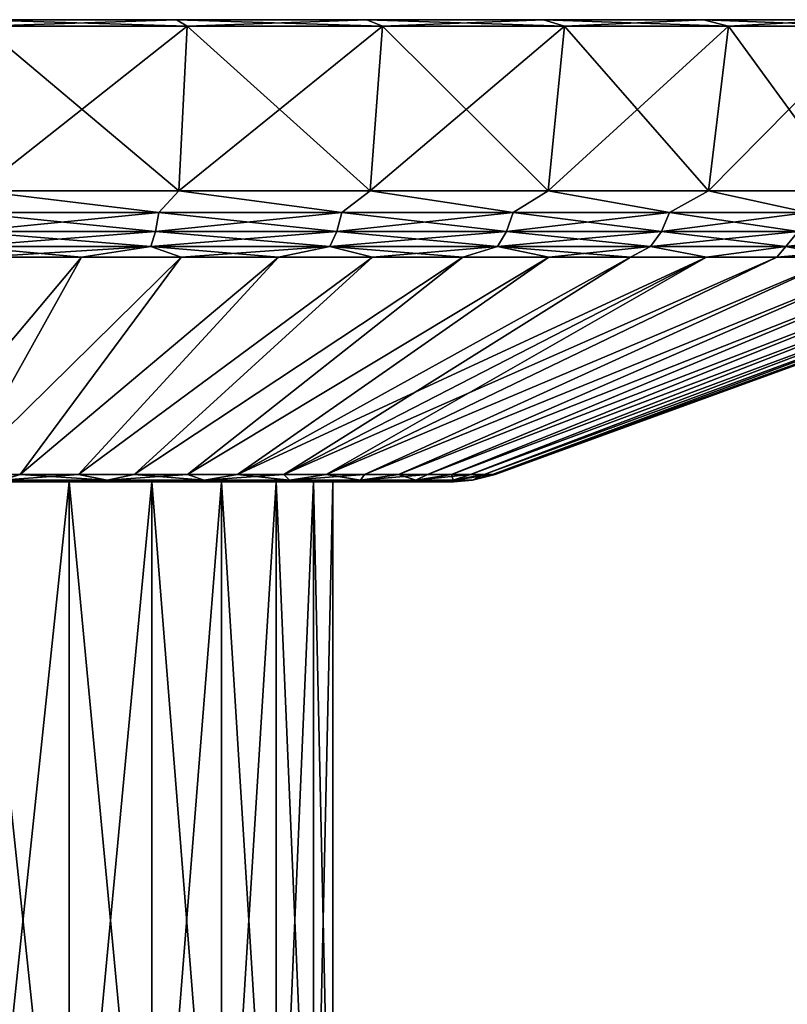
# Model space of a CAD drawing. Header units: metres. Extents: x -109 to 109, y -452 to 89.
# Tile 459 of 656: x -71 to -53, y 58 to 81. Entities that reach past the tile are written whole.
import ezdxf

# ---------------------------------------------------------------- set-up
doc = ezdxf.new("R2010")
doc.units = ezdxf.units.M
doc.layers.add('solid_K244270000C71_000', color=7, linetype='CONTINUOUS')

msp = doc.modelspace()

# ---------------------------------------------------------------- linework, layer by layer
at = {"layer": 'solid_K244270000C71_000'}
for points in [[(-71.782852, 80.599998, -31.295797), (-71.782852, 80.599998, 31.295797), (-67.17128, 80.599998, 30.24324)], [(-66.920502, 80.449997, 31.056129), (-67.17128, 80.599998, 30.24324), (-71.782852, 80.599998, 31.295797)], [(-71.656082, 80.449997, 32.136997), (-66.920502, 80.449997, 31.056129), (-71.782852, 80.599998, 31.295797)], [(-71.782852, 80.599998, -31.295797), (-67.17128, 80.599998, 30.24324), (-67.17128, 80.599998, -30.24324)], [(-71.656082, 80.449997, -32.136997), (-71.782852, 80.599998, -31.295797), (-67.17128, 80.599998, -30.24324)], [(-66.920502, 80.449997, -31.056129), (-71.656082, 80.449997, -32.136997), (-67.17128, 80.599998, -30.24324)], [(-67.17128, 80.599998, -30.24324), (-67.17128, 80.599998, 30.24324), (-62.767761, 80.599998, 28.514982)], [(-62.398685, 80.449997, 29.281443), (-62.767761, 80.599998, 28.514982), (-67.17128, 80.599998, 30.24324)], [(-66.920502, 80.449997, 31.056129), (-62.398685, 80.449997, 29.281443), (-67.17128, 80.599998, 30.24324)], [(-67.17128, 80.599998, -30.24324), (-62.767761, 80.599998, 28.514982), (-62.767761, 80.599998, -28.514982)], [(-66.920502, 80.449997, -31.056129), (-67.17128, 80.599998, -30.24324), (-62.767761, 80.599998, -28.514982)], [(-62.398685, 80.449997, -29.281443), (-66.920502, 80.449997, -31.056129), (-62.767761, 80.599998, -28.514982)], [(-62.767761, 80.599998, -28.514982), (-62.767761, 80.599998, 28.514982), (-58.671352, 80.599998, 26.14991)], [(-58.192135, 80.449997, 26.852787), (-58.671352, 80.599998, 26.14991), (-62.767761, 80.599998, 28.514982)], [(-62.398685, 80.449997, 29.281443), (-58.192135, 80.449997, 26.852787), (-62.767761, 80.599998, 28.514982)], [(-62.767761, 80.599998, -28.514982), (-58.671352, 80.599998, 26.14991), (-58.671352, 80.599998, -26.14991)], [(-62.398685, 80.449997, -29.281443), (-62.767761, 80.599998, -28.514982), (-58.671352, 80.599998, -26.14991)], [(-58.192135, 80.449997, -26.852787), (-62.398685, 80.449997, -29.281443), (-58.671352, 80.599998, -26.14991)], [(-58.671352, 80.599998, -26.14991), (-58.671352, 80.599998, 26.14991), (-54.97295, 80.599998, 23.200533)], [(-54.39431, 80.449997, 23.824116), (-54.97295, 80.599998, 23.200533), (-58.671352, 80.599998, 26.14991)], [(-58.192135, 80.449997, 26.852787), (-54.39431, 80.449997, 23.824116), (-58.671352, 80.599998, 26.14991)], [(-58.671352, 80.599998, -26.14991), (-54.97295, 80.599998, 23.200533), (-54.97295, 80.599998, -23.200533)], [(-58.192135, 80.449997, -26.852787), (-58.671352, 80.599998, -26.14991), (-54.97295, 80.599998, -23.200533)], [(-54.39431, 80.449997, -23.824116), (-58.192135, 80.449997, -26.852787), (-54.97295, 80.599998, -23.200533)], [(-54.97295, 80.599998, -23.200533), (-54.97295, 80.599998, 23.200533), (-51.755558, 80.599998, 19.732996)], [(-51.090481, 80.449997, 20.263422), (-51.755558, 80.599998, 19.732996), (-54.97295, 80.599998, 23.200533)], [(-54.39431, 80.449997, 23.824116), (-51.090481, 80.449997, 20.263422), (-54.97295, 80.599998, 23.200533)], [(-54.97295, 80.599998, -23.200533), (-51.755558, 80.599998, 19.732996), (-51.755558, 80.599998, -19.732996)], [(-54.39431, 80.449997, -23.824116), (-54.97295, 80.599998, -23.200533), (-51.755558, 80.599998, -19.732996)], [(-51.090481, 80.449997, -20.263422), (-54.39431, 80.449997, -23.824116), (-51.755558, 80.599998, -19.732996)], [(-71.756332, 76.637161, -31.472204), (-71.656082, 80.449997, -32.136997), (-66.920502, 80.449997, -31.056129)], [(-67.118629, 76.637161, -30.413679), (-71.756332, 76.637161, -31.472204), (-66.920502, 80.449997, -31.056129)], [(-71.756332, 76.637161, 31.472204), (-67.118629, 76.637161, 30.413679), (-71.656082, 80.449997, 32.136997)], [(-67.118629, 76.637161, 30.413679), (-66.920502, 80.449997, 31.056129), (-71.656082, 80.449997, 32.136997)], [(-67.118629, 76.637161, -30.413679), (-66.920502, 80.449997, -31.056129), (-62.398685, 80.449997, -29.281443)], [(-62.690483, 76.637161, -28.675762), (-67.118629, 76.637161, -30.413679), (-62.398685, 80.449997, -29.281443)], [(-67.118629, 76.637161, 30.413679), (-62.690483, 76.637161, 28.675762), (-66.920502, 80.449997, 31.056129)], [(-62.690483, 76.637161, 28.675762), (-62.398685, 80.449997, 29.281443), (-66.920502, 80.449997, 31.056129)], [(-62.690483, 76.637161, -28.675762), (-62.398685, 80.449997, -29.281443), (-58.192135, 80.449997, -26.852787)], [(-58.570824, 76.637161, -26.297276), (-62.690483, 76.637161, -28.675762), (-58.192135, 80.449997, -26.852787)], [(-62.690483, 76.637161, 28.675762), (-58.570824, 76.637161, 26.297276), (-62.398685, 80.449997, 29.281443)], [(-58.570824, 76.637161, 26.297276), (-58.192135, 80.449997, 26.852787), (-62.398685, 80.449997, 29.281443)], [(-58.570824, 76.637161, -26.297276), (-58.192135, 80.449997, -26.852787), (-54.39431, 80.449997, -23.824116)], [(-54.851673, 76.637161, -23.331352), (-58.570824, 76.637161, -26.297276), (-54.39431, 80.449997, -23.824116)], [(-58.570824, 76.637161, 26.297276), (-54.851673, 76.637161, 23.33135), (-58.192135, 80.449997, 26.852787)], [(-54.851673, 76.637161, 23.33135), (-54.39431, 80.449997, 23.824116), (-58.192135, 80.449997, 26.852787)], [(-54.851673, 76.637161, -23.331352), (-54.39431, 80.449997, -23.824116), (-51.090481, 80.449997, -20.263422)], [(-51.616112, 76.637161, -19.844246), (-54.851673, 76.637161, -23.331352), (-51.090481, 80.449997, -20.263422)], [(-54.851673, 76.637161, 23.33135), (-51.616108, 76.637161, 19.844244), (-54.39431, 80.449997, 23.824116)], [(-51.616108, 76.637161, 19.844244), (-51.090481, 80.449997, 20.263422), (-54.39431, 80.449997, 23.824116)], [(-71.992729, 76.140167, -31.348768), (-71.756332, 76.637161, -31.472204), (-67.577209, 76.140167, -30.388231)], [(-67.577209, 76.140167, 30.388231), (-71.756332, 76.637161, 31.472204), (-71.992729, 76.140167, 31.348768)], [(-67.577209, 76.140167, -30.388231), (-71.756332, 76.637161, -31.472204), (-67.118629, 76.637161, -30.413679)], [(-67.577209, 76.140167, 30.388231), (-67.118629, 76.637161, 30.413679), (-71.756332, 76.637161, 31.472204)], [(-67.577209, 76.140167, -30.388231), (-67.118629, 76.637161, -30.413679), (-63.343334, 76.140167, -28.809078)], [(-63.343334, 76.140167, 28.809078), (-67.118629, 76.637161, 30.413679), (-67.577209, 76.140167, 30.388231)], [(-63.343334, 76.140167, -28.809078), (-67.118629, 76.637161, -30.413679), (-62.690483, 76.637161, -28.675762)], [(-63.343334, 76.140167, 28.809078), (-62.690483, 76.637161, 28.675762), (-67.118629, 76.637161, 30.413679)], [(-63.343334, 76.140167, -28.809078), (-62.690483, 76.637161, -28.675762), (-59.377293, 76.140167, -26.643456)], [(-59.377293, 76.140167, 26.643456), (-62.690483, 76.637161, 28.675762), (-63.343334, 76.140167, 28.809078)], [(-59.377293, 76.140167, -26.643456), (-62.690483, 76.637161, -28.675762), (-58.570824, 76.637161, -26.297276)], [(-59.377293, 76.140167, 26.643456), (-58.570824, 76.637161, 26.297276), (-62.690483, 76.637161, 28.675762)], [(-59.377293, 76.140167, -26.643456), (-58.570824, 76.637161, -26.297276), (-55.759815, 76.140167, -23.935448)], [(-55.759815, 76.140167, 23.935448), (-58.570824, 76.637161, 26.297276), (-59.377293, 76.140167, 26.643456)], [(-55.759815, 76.140167, -23.935448), (-58.570824, 76.637161, -26.297276), (-54.851673, 76.637161, -23.331352)], [(-55.759815, 76.140167, 23.935448), (-54.851673, 76.637161, 23.33135), (-58.570824, 76.637161, 26.297276)], [(-55.759815, 76.140167, -23.935448), (-54.851673, 76.637161, -23.331352), (-52.564552, 76.140167, -20.740183)], [(-52.564552, 76.140167, 20.740183), (-54.851673, 76.637161, 23.33135), (-55.759815, 76.140167, 23.935448)], [(-52.564552, 76.140167, -20.740183), (-54.851673, 76.637161, -23.331352), (-51.616112, 76.637161, -19.844246)], [(-52.564552, 76.140167, 20.740183), (-51.616108, 76.637161, 19.844244), (-54.851673, 76.637161, 23.33135)], [(-71.992729, 76.140167, 31.348768), (-72.032669, 75.69928, 31.070993), (-67.656273, 75.69928, 30.118967)], [(-67.577209, 76.140167, -30.388231), (-67.656273, 75.69928, -30.118967), (-72.032669, 75.69928, -31.070993)], [(-71.992729, 76.140167, -31.348768), (-67.577209, 76.140167, -30.388231), (-72.032669, 75.69928, -31.070993)], [(-67.577209, 76.140167, 30.388231), (-71.992729, 76.140167, 31.348768), (-67.656273, 75.69928, 30.118967)], [(-67.577209, 76.140167, 30.388231), (-67.656273, 75.69928, 30.118967), (-63.459915, 75.69928, 28.553806)], [(-63.343334, 76.140167, -28.809078), (-63.459915, 75.69928, -28.553806), (-67.656273, 75.69928, -30.118967)], [(-67.577209, 76.140167, -30.388231), (-63.343334, 76.140167, -28.809078), (-67.656273, 75.69928, -30.118967)], [(-63.343334, 76.140167, 28.809078), (-67.577209, 76.140167, 30.388231), (-63.459915, 75.69928, 28.553806)], [(-63.343334, 76.140167, 28.809078), (-63.459915, 75.69928, 28.553806), (-59.529015, 75.69928, 26.407372)], [(-59.377293, 76.140167, -26.643456), (-59.529015, 75.69928, -26.407372), (-63.459915, 75.69928, -28.553806)], [(-63.343334, 76.140167, -28.809078), (-59.377293, 76.140167, -26.643456), (-63.459915, 75.69928, -28.553806)], [(-59.377293, 76.140167, 26.643456), (-63.343334, 76.140167, 28.809078), (-59.529015, 75.69928, 26.407372)], [(-59.377293, 76.140167, 26.643456), (-59.529015, 75.69928, 26.407372), (-55.943592, 75.69928, 23.72336)], [(-55.759815, 76.140167, -23.935448), (-55.943592, 75.69928, -23.72336), (-59.529015, 75.69928, -26.407372)], [(-59.377293, 76.140167, -26.643456), (-55.759815, 76.140167, -23.935448), (-59.529015, 75.69928, -26.407372)], [(-55.759815, 76.140167, 23.935448), (-59.377293, 76.140167, 26.643456), (-55.943592, 75.69928, 23.72336)], [(-55.759815, 76.140167, 23.935448), (-55.943592, 75.69928, 23.72336), (-52.776642, 75.69928, 20.556408)], [(-52.564552, 76.140167, -20.740183), (-52.776642, 75.69928, -20.556408), (-55.943592, 75.69928, -23.72336)], [(-55.759815, 76.140167, -23.935448), (-52.564552, 76.140167, -20.740183), (-55.943592, 75.69928, -23.72336)], [(-52.564552, 76.140167, 20.740183), (-55.759815, 76.140167, 23.935448), (-52.776642, 75.69928, 20.556408)], [(-72.032669, 75.69928, 31.070993), (-72.087494, 75.346153, 30.689642), (-67.764816, 75.346153, 29.7493)], [(-67.656273, 75.69928, -30.118967), (-67.764816, 75.346153, -29.7493), (-72.087494, 75.346153, -30.689642)], [(-72.032669, 75.69928, -31.070993), (-67.656273, 75.69928, -30.118967), (-72.087494, 75.346153, -30.689642)], [(-67.656273, 75.69928, 30.118967), (-72.032669, 75.69928, 31.070993), (-67.764816, 75.346153, 29.7493)], [(-67.656273, 75.69928, 30.118967), (-67.764816, 75.346153, 29.7493), (-63.619961, 75.346153, 28.20335)], [(-63.459915, 75.69928, -28.553806), (-63.619961, 75.346153, -28.20335), (-67.764816, 75.346153, -29.7493)], [(-67.656273, 75.69928, -30.118967), (-63.459915, 75.69928, -28.553806), (-67.764816, 75.346153, -29.7493)], [(-63.459915, 75.69928, 28.553806), (-67.656273, 75.69928, 30.118967), (-63.619961, 75.346153, 28.20335)], [(-63.459915, 75.69928, 28.553806), (-63.619961, 75.346153, 28.20335), (-59.737309, 75.346153, 26.08326)], [(-59.529015, 75.69928, -26.407372), (-59.737309, 75.346153, -26.08326), (-63.619961, 75.346153, -28.20335)], [(-63.459915, 75.69928, -28.553806), (-59.529015, 75.69928, -26.407372), (-63.619961, 75.346153, -28.20335)], [(-59.529015, 75.69928, 26.407372), (-63.459915, 75.69928, 28.553806), (-59.737309, 75.346153, 26.08326)], [(-59.529015, 75.69928, 26.407372), (-59.737309, 75.346153, 26.08326), (-56.195892, 75.346153, 23.43219)], [(-55.943592, 75.69928, -23.72336), (-56.195892, 75.346153, -23.43219), (-59.737309, 75.346153, -26.08326)], [(-59.529015, 75.69928, -26.407372), (-55.943592, 75.69928, -23.72336), (-59.737309, 75.346153, -26.08326)], [(-55.943592, 75.69928, 23.72336), (-59.529015, 75.69928, 26.407372), (-56.195892, 75.346153, 23.43219)], [(-55.943592, 75.69928, 23.72336), (-56.195892, 75.346153, 23.43219), (-53.06781, 75.346153, 20.304108)], [(-52.776642, 75.69928, -20.556408), (-53.06781, 75.346153, -20.304108), (-56.195892, 75.346153, -23.43219)], [(-55.943592, 75.69928, -23.72336), (-52.776642, 75.69928, -20.556408), (-56.195892, 75.346153, -23.43219)], [(-52.776642, 75.69928, 20.556408), (-55.943592, 75.69928, 23.72336), (-53.06781, 75.346153, 20.304108)], [(-52.776642, 75.69928, 20.556408), (-53.06781, 75.346153, 20.304108), (-50.41674, 75.346153, 16.762693)], [(-50.092628, 75.69928, -16.970987), (-50.41674, 75.346153, -16.762693), (-53.06781, 75.346153, -20.304108)], [(-52.776642, 75.69928, -20.556408), (-50.092628, 75.69928, -16.970987), (-53.06781, 75.346153, -20.304108)], [(-72.087494, 75.346153, 30.689642), (-71.722237, 75.105072, 30.166105), (-69.370148, 75.105072, 29.698252)], [(-67.764816, 75.346153, 29.7493), (-72.087494, 75.346153, 30.689642), (-69.370148, 75.105072, 29.698252)], [(-72.087494, 75.346153, -30.689642), (-67.764816, 75.346153, -29.7493), (-71.72226, 75.105072, -30.166109)], [(-67.764816, 75.346153, -29.7493), (-69.370171, 75.105072, -29.698257), (-71.72226, 75.105072, -30.166109)], [(-67.764816, 75.346153, -29.7493), (-67.062027, 75.105072, -29.0473), (-69.370171, 75.105072, -29.698257)], [(-67.764816, 75.346153, 29.7493), (-69.370148, 75.105072, 29.698252), (-67.062012, 75.105072, 29.047295)], [(-67.764816, 75.346153, 29.7493), (-67.062012, 75.105072, 29.047295), (-64.812073, 75.105072, 28.217253)], [(-63.619961, 75.346153, 28.20335), (-67.764816, 75.346153, 29.7493), (-64.812073, 75.105072, 28.217253)], [(-67.764816, 75.346153, -29.7493), (-63.619961, 75.346153, -28.20335), (-67.062027, 75.105072, -29.0473)], [(-63.619961, 75.346153, -28.20335), (-64.812088, 75.105072, -28.217258), (-67.062027, 75.105072, -29.0473)], [(-63.619961, 75.346153, -28.20335), (-62.634216, 75.105072, -27.213251), (-64.812088, 75.105072, -28.217258)], [(-63.619961, 75.346153, 28.20335), (-64.812073, 75.105072, 28.217253), (-62.634201, 75.105072, 27.213243)], [(-63.619961, 75.346153, 28.20335), (-62.634201, 75.105072, 27.213243), (-60.541821, 75.105072, 26.041456)], [(-59.737309, 75.346153, 26.08326), (-63.619961, 75.346153, 28.20335), (-60.541821, 75.105072, 26.041456)], [(-63.619961, 75.346153, -28.20335), (-59.737309, 75.346153, -26.08326), (-62.634216, 75.105072, -27.213251)], [(-59.737309, 75.346153, -26.08326), (-60.541836, 75.105072, -26.041466), (-62.634216, 75.105072, -27.213251)], [(-59.737309, 75.346153, -26.08326), (-58.547836, 75.105072, -24.709124), (-60.541836, 75.105072, -26.041466)], [(-59.737309, 75.346153, 26.08326), (-60.541821, 75.105072, 26.041456), (-58.547821, 75.105072, 24.709114)], [(-59.737309, 75.346153, 26.08326), (-58.547821, 75.105072, 24.709114), (-56.664505, 75.105072, 23.224428)], [(-56.195892, 75.346153, 23.43219), (-59.737309, 75.346153, 26.08326), (-56.664505, 75.105072, 23.224428)], [(-59.737309, 75.346153, -26.08326), (-56.195892, 75.346153, -23.43219), (-58.547836, 75.105072, -24.709124)], [(-56.195892, 75.346153, -23.43219), (-56.664516, 75.105072, -23.22444), (-58.547836, 75.105072, -24.709124)], [(-56.195892, 75.346153, -23.43219), (-54.903488, 75.105072, -21.596567), (-56.664516, 75.105072, -23.22444)], [(-56.195892, 75.346153, 23.43219), (-56.664505, 75.105072, 23.224428), (-54.903477, 75.105072, 21.596556)], [(-53.06781, 75.346153, 20.304108), (-56.195892, 75.346153, 23.43219), (-54.903477, 75.105072, 21.596556)], [(-56.195892, 75.346153, -23.43219), (-53.06781, 75.346153, -20.304108), (-54.903488, 75.105072, -21.596567)], [(-53.06781, 75.346153, -20.304108), (-53.275616, 75.105072, -19.835548), (-54.903488, 75.105072, -21.596567)], [(-53.06781, 75.346153, 20.304108), (-54.903477, 75.105072, 21.596556), (-53.275604, 75.105072, 19.835535)], [(-50.41674, 75.346153, -16.762693), (-51.790932, 75.105072, -17.952238), (-53.275616, 75.105072, -19.835548)], [(-53.06781, 75.346153, -20.304108), (-50.41674, 75.346153, -16.762693), (-53.275616, 75.105072, -19.835548)], [(-53.06781, 75.346153, 20.304108), (-53.275604, 75.105072, 19.835535), (-51.79092, 75.105072, 17.952225)], [(-50.41674, 75.346153, 16.762693), (-53.06781, 75.346153, 20.304108), (-51.79092, 75.105072, 17.952225)], [(-69.370171, 75.105072, -29.698257), (-72.176376, 70.068863, -16.136036), (-73.599197, 70.068863, -16.451466)], [(-71.72226, 75.105072, -30.166109), (-69.370171, 75.105072, -29.698257), (-73.599197, 70.068863, -16.451466)], [(-69.370148, 75.105072, 29.698252), (-73.599182, 70.068863, 16.451462), (-72.176369, 70.068863, 16.136032)], [(-69.370148, 75.105072, 29.698252), (-71.722237, 75.105072, 30.166105), (-73.599182, 70.068863, 16.451462)], [(-67.062027, 75.105072, -29.0473), (-70.786461, 70.068863, -15.697797), (-72.176376, 70.068863, -16.136036)], [(-69.370171, 75.105072, -29.698257), (-67.062027, 75.105072, -29.0473), (-72.176376, 70.068863, -16.136036)], [(-67.062012, 75.105072, 29.047295), (-72.176369, 70.068863, 16.136032), (-70.786453, 70.068863, 15.697794)], [(-67.062012, 75.105072, 29.047295), (-69.370148, 75.105072, 29.698252), (-72.176369, 70.068863, 16.136032)], [(-64.812088, 75.105072, -28.217258), (-69.440041, 70.068863, -15.140088), (-70.786461, 70.068863, -15.697797)], [(-67.062027, 75.105072, -29.0473), (-64.812088, 75.105072, -28.217258), (-70.786461, 70.068863, -15.697797)], [(-64.812073, 75.105072, 28.217253), (-70.786453, 70.068863, 15.697794), (-69.440033, 70.068863, 15.140085)], [(-64.812073, 75.105072, 28.217253), (-67.062012, 75.105072, 29.047295), (-70.786453, 70.068863, 15.697794)], [(-62.634216, 75.105072, -27.213251), (-68.147354, 70.068863, -14.467156), (-69.440041, 70.068863, -15.140088)], [(-64.812088, 75.105072, -28.217258), (-62.634216, 75.105072, -27.213251), (-69.440041, 70.068863, -15.140088)], [(-62.634201, 75.105072, 27.213243), (-69.440033, 70.068863, 15.140085), (-68.147346, 70.068863, 14.467153)], [(-62.634201, 75.105072, 27.213243), (-64.812073, 75.105072, 28.217253), (-69.440033, 70.068863, 15.140085)], [(-60.541836, 75.105072, -26.041466), (-66.918243, 70.068863, -13.684125), (-68.147354, 70.068863, -14.467156)], [(-62.634216, 75.105072, -27.213251), (-60.541836, 75.105072, -26.041466), (-68.147354, 70.068863, -14.467156)], [(-60.541821, 75.105072, 26.041456), (-68.147346, 70.068863, 14.467153), (-66.918236, 70.068863, 13.684118)], [(-60.541821, 75.105072, 26.041456), (-62.634201, 75.105072, 27.213243), (-68.147346, 70.068863, 14.467153)], [(-58.547836, 75.105072, -24.709124), (-65.762054, 70.068863, -12.79695), (-66.918243, 70.068863, -13.684125)], [(-60.541836, 75.105072, -26.041466), (-58.547836, 75.105072, -24.709124), (-66.918243, 70.068863, -13.684125)], [(-58.547821, 75.105072, 24.709114), (-66.918236, 70.068863, 13.684118), (-65.762047, 70.068863, 12.796944)], [(-58.547821, 75.105072, 24.709114), (-60.541821, 75.105072, 26.041456), (-66.918236, 70.068863, 13.684118)], [(-54.903488, 75.105072, -21.596567), (-64.687592, 70.068863, -11.812385), (-65.762054, 70.068863, -12.79695)], [(-56.664516, 75.105072, -23.22444), (-54.903488, 75.105072, -21.596567), (-65.762054, 70.068863, -12.79695)], [(-58.547836, 75.105072, -24.709124), (-56.664516, 75.105072, -23.22444), (-65.762054, 70.068863, -12.79695)], [(-56.664505, 75.105072, 23.224428), (-65.762047, 70.068863, 12.796944), (-64.687592, 70.068863, 11.812378)], [(-56.664505, 75.105072, 23.224428), (-58.547821, 75.105072, 24.709114), (-65.762047, 70.068863, 12.796944)], [(-53.275616, 75.105072, -19.835548), (-63.70303, 70.068863, -10.737919), (-64.687592, 70.068863, -11.812385)], [(-54.903488, 75.105072, -21.596567), (-53.275616, 75.105072, -19.835548), (-64.687592, 70.068863, -11.812385)], [(-54.903477, 75.105072, 21.596556), (-64.687592, 70.068863, 11.812378), (-63.703026, 70.068863, 10.737911)], [(-54.903477, 75.105072, 21.596556), (-56.664505, 75.105072, 23.224428), (-64.687592, 70.068863, 11.812378)], [(-51.790932, 75.105072, -17.952238), (-62.815857, 70.068863, -9.58173), (-63.70303, 70.068863, -10.737919)], [(-53.275616, 75.105072, -19.835548), (-51.790932, 75.105072, -17.952238), (-63.70303, 70.068863, -10.737919)], [(-51.79092, 75.105072, 17.952225), (-63.703026, 70.068863, 10.737911), (-62.815849, 70.068863, 9.581722)], [(-53.275604, 75.105072, 19.835535), (-54.903477, 75.105072, 21.596556), (-63.703026, 70.068863, 10.737911)], [(-51.79092, 75.105072, 17.952225), (-53.275604, 75.105072, 19.835535), (-63.703026, 70.068863, 10.737911)], [(-50.45858, 75.105072, -15.958241), (-62.032825, 70.068863, -8.352617), (-62.815857, 70.068863, -9.58173)], [(-51.790932, 75.105072, -17.952238), (-50.45858, 75.105072, -15.958241), (-62.815857, 70.068863, -9.58173)], [(-50.458572, 75.105072, 15.958226), (-62.815849, 70.068863, 9.581722), (-62.032822, 70.068863, 8.352609)], [(-50.458572, 75.105072, 15.958226), (-51.79092, 75.105072, 17.952225), (-62.815849, 70.068863, 9.581722)], [(-49.286785, 75.105072, -13.865854), (-61.359901, 70.068863, -7.059937), (-62.032825, 70.068863, -8.352617)], [(-50.45858, 75.105072, -15.958241), (-49.286785, 75.105072, -13.865854), (-62.032825, 70.068863, -8.352617)], [(-49.286777, 75.105072, 13.865839), (-62.032822, 70.068863, 8.352609), (-61.359898, 70.068863, 7.059928)], [(-49.286777, 75.105072, 13.865839), (-50.458572, 75.105072, 15.958226), (-62.032822, 70.068863, 8.352609)], [(-48.282772, 75.105072, -11.687988), (-60.8022, 70.068863, -5.713528), (-61.359901, 70.068863, -7.059937)], [(-49.286785, 75.105072, -13.865854), (-48.282772, 75.105072, -11.687988), (-61.359901, 70.068863, -7.059937)], [(-48.282768, 75.105072, 11.687972), (-61.359898, 70.068863, 7.059928), (-60.802197, 70.068863, 5.713519)], [(-48.282768, 75.105072, 11.687972), (-49.286777, 75.105072, 13.865839), (-61.359898, 70.068863, 7.059928)], [(-47.452728, 75.105072, -9.438058), (-60.363968, 70.068863, -4.323635), (-60.8022, 70.068863, -5.713528)], [(-48.282772, 75.105072, -11.687988), (-47.452728, 75.105072, -9.438058), (-60.8022, 70.068863, -5.713528)], [(-47.452721, 75.105072, 9.438042), (-60.802197, 70.068863, 5.713519), (-60.363964, 70.068863, 4.323626)], [(-47.452721, 75.105072, 9.438042), (-48.282768, 75.105072, 11.687972), (-60.802197, 70.068863, 5.713519)], [(-46.801765, 75.105072, -7.129931), (-60.048542, 70.068863, -2.900837), (-60.363968, 70.068863, -4.323635)], [(-47.452728, 75.105072, -9.438058), (-46.801765, 75.105072, -7.129931), (-60.363968, 70.068863, -4.323635)], [(-46.801762, 75.105072, 7.129914), (-60.363964, 70.068863, 4.323626), (-60.048538, 70.068863, 2.900827)], [(-46.801762, 75.105072, 7.129914), (-47.452721, 75.105072, 9.438042), (-60.363964, 70.068863, 4.323626)], [(-46.333908, 75.105072, -4.777853), (-59.858318, 70.068863, -1.455961), (-60.048542, 70.068863, -2.900837)], [(-46.801765, 75.105072, -7.129931), (-46.333908, 75.105072, -4.777853), (-60.048542, 70.068863, -2.900837)], [(-46.333904, 75.105072, 4.777836), (-60.048538, 70.068863, 2.900827), (-59.858318, 70.068863, 1.455952)], [(-46.333904, 75.105072, 4.777836), (-46.801762, 75.105072, 7.129914), (-60.048538, 70.068863, 2.900827)], [(-45.957882, 75.105072, -0.000009), (-59.79475, 70.068863, -0.000005), (-59.858318, 70.068863, -1.455961)], [(-46.052036, 75.105072, -2.396323), (-45.957882, 75.105072, -0.000009), (-59.858318, 70.068863, -1.455961)], [(-46.333908, 75.105072, -4.777853), (-46.052036, 75.105072, -2.396323), (-59.858318, 70.068863, -1.455961)], [(-46.052032, 75.105072, 2.396306), (-59.858318, 70.068863, 1.455952), (-59.79475, 70.068863, -0.000005)], [(-46.052032, 75.105072, 2.396306), (-46.333904, 75.105072, 4.777836), (-59.858318, 70.068863, 1.455952)], [(-45.957882, 75.105072, -0.000009), (-46.052032, 75.105072, 2.396306), (-59.79475, 70.068863, -0.000005)], [(-71.228889, 69.942535, -15.354215), (-72.176376, 70.068863, -16.136036), (-70.786461, 70.068863, -15.697797)], [(-71.228889, 69.942535, 15.354215), (-70.786453, 70.068863, 15.697794), (-72.176369, 70.068863, 16.136032)], [(-71.228889, 69.942535, -15.354215), (-70.786461, 70.068863, -15.697797), (-69.440041, 70.068863, -15.140088)], [(-71.228889, 69.942535, -15.354215), (-69.440041, 70.068863, -15.140088), (-68.77356, 69.942535, -14.277207)], [(-68.77356, 69.942535, 14.277207), (-70.786453, 70.068863, 15.697794), (-71.228889, 69.942535, 15.354215)], [(-68.77356, 69.942535, 14.277207), (-69.440033, 70.068863, 15.140085), (-70.786453, 70.068863, 15.697794)], [(-68.77356, 69.942535, -14.277207), (-69.440041, 70.068863, -15.140088), (-68.147354, 70.068863, -14.467156)], [(-68.77356, 69.942535, 14.277207), (-68.147346, 70.068863, 14.467153), (-69.440033, 70.068863, 15.140085)], [(-68.77356, 69.942535, -14.277207), (-68.147354, 70.068863, -14.467156), (-66.918243, 70.068863, -13.684125)], [(-68.77356, 69.942535, -14.277207), (-66.918243, 70.068863, -13.684125), (-66.528992, 69.942535, -12.810755)], [(-66.528992, 69.942535, 12.810755), (-68.147346, 70.068863, 14.467153), (-68.77356, 69.942535, 14.277207)], [(-66.528992, 69.942535, 12.810755), (-66.918236, 70.068863, 13.684118), (-68.147346, 70.068863, 14.467153)], [(-66.528992, 69.942535, -12.810755), (-66.918243, 70.068863, -13.684125), (-65.762054, 70.068863, -12.79695)], [(-66.528992, 69.942535, 12.810755), (-65.762047, 70.068863, 12.796944), (-66.918236, 70.068863, 13.684118)], [(-66.528992, 69.942535, -12.810755), (-65.762054, 70.068863, -12.79695), (-64.687592, 70.068863, -11.812385)], [(-66.528992, 69.942535, -12.810755), (-64.687592, 70.068863, -11.812385), (-64.556396, 69.942535, -10.994859)], [(-64.556396, 69.942535, 10.994859), (-65.762047, 70.068863, 12.796944), (-66.528992, 69.942535, 12.810755)], [(-64.556396, 69.942535, 10.994859), (-64.687592, 70.068863, 11.812378), (-65.762047, 70.068863, 12.796944)], [(-64.556396, 69.942535, -10.994859), (-64.687592, 70.068863, -11.812385), (-63.70303, 70.068863, -10.737919)], [(-64.556396, 69.942535, 10.994859), (-63.703026, 70.068863, 10.737911), (-64.687592, 70.068863, 11.812378)], [(-64.556396, 69.942535, -10.994859), (-63.70303, 70.068863, -10.737919), (-62.815857, 70.068863, -9.58173)], [(-64.556396, 69.942535, -10.994859), (-62.815857, 70.068863, -9.58173), (-62.909599, 69.942535, -8.879051)], [(-62.909599, 69.942535, 8.879051), (-63.703026, 70.068863, 10.737911), (-64.556396, 69.942535, 10.994859)], [(-62.909599, 69.942535, 8.879051), (-62.815849, 70.068863, 9.581722), (-63.703026, 70.068863, 10.737911)], [(-62.909599, 69.942535, -8.879051), (-62.815857, 70.068863, -9.58173), (-62.032825, 70.068863, -8.352617)], [(-62.909599, 69.942535, -8.879051), (-62.032825, 70.068863, -8.352617), (-61.359901, 70.068863, -7.059937)], [(-62.909599, 69.942535, -8.879051), (-61.359901, 70.068863, -7.059937), (-61.633511, 69.942535, -6.521046)], [(-62.909599, 69.942535, 8.879051), (-62.032822, 70.068863, 8.352609), (-62.815849, 70.068863, 9.581722)], [(-61.633511, 69.942535, 6.521046), (-62.032822, 70.068863, 8.352609), (-62.909599, 69.942535, 8.879051)], [(-61.633511, 69.942535, 6.521046), (-61.359898, 70.068863, 7.059928), (-62.032822, 70.068863, 8.352609)], [(-61.633511, 69.942535, -6.521046), (-61.359901, 70.068863, -7.059937), (-60.8022, 70.068863, -5.713528)], [(-61.633511, 69.942535, -6.521046), (-60.8022, 70.068863, -5.713528), (-60.363968, 70.068863, -4.323635)], [(-61.633511, 69.942535, -6.521046), (-60.363968, 70.068863, -4.323635), (-60.762943, 69.942535, -3.985164)], [(-61.633511, 69.942535, 6.521046), (-60.802197, 70.068863, 5.713519), (-61.359898, 70.068863, 7.059928)], [(-60.762943, 69.942535, 3.985164), (-60.802197, 70.068863, 5.713519), (-61.633511, 69.942535, 6.521046)], [(-60.762943, 69.942535, 3.985164), (-60.363964, 70.068863, 4.323626), (-60.802197, 70.068863, 5.713519)], [(-60.762943, 69.942535, -3.985164), (-60.363968, 70.068863, -4.323635), (-60.048542, 70.068863, -2.900837)], [(-60.762943, 69.942535, -3.985164), (-60.048542, 70.068863, -2.900837), (-59.858318, 70.068863, -1.455961)], [(-60.762943, 69.942535, -3.985164), (-59.858318, 70.068863, -1.455961), (-60.32164, 69.942535, -1.340577)], [(-60.762943, 69.942535, 3.985164), (-60.048538, 70.068863, 2.900827), (-60.363964, 70.068863, 4.323626)], [(-60.32164, 69.942535, 1.340577), (-60.048538, 70.068863, 2.900827), (-60.762943, 69.942535, 3.985164)], [(-60.32164, 69.942535, -1.340577), (-59.858318, 70.068863, -1.455961), (-59.79475, 70.068863, -0.000005)], [(-60.32164, 69.942535, 1.340577), (-59.79475, 70.068863, -0.000005), (-59.858318, 70.068863, 1.455952)], [(-60.32164, 69.942535, -1.340577), (-59.79475, 70.068863, -0.000005), (-60.32164, 69.942535, 1.340577)], [(-60.32164, 69.942535, 1.340577), (-59.858318, 70.068863, 1.455952), (-60.048538, 70.068863, 2.900827)], [(-71.803886, 69.900002, -12.122149), (-69.656357, 69.900002, -11.052807), (-71.803848, 49.599998, -12.122135)], [(-71.803886, 69.900002, 12.122149), (-71.803848, 49.599998, 12.122135), (-69.656364, 49.599998, 11.052813)], [(-69.656357, 69.900002, 11.052807), (-71.803886, 69.900002, 12.122149), (-69.656364, 49.599998, 11.052813)], [(-70.815247, 69.900002, 14.685716), (-71.803886, 69.900002, 12.122149), (-69.656357, 69.900002, 11.052807)], [(-70.815331, 69.900002, -14.685747), (-69.656357, 69.900002, -11.052807), (-71.803886, 69.900002, -12.122149)], [(-69.656357, 69.900002, -11.052807), (-69.656364, 49.599998, -11.052813), (-71.803848, 49.599998, -12.122135)], [(-71.228889, 69.942535, 15.354215), (-70.815247, 69.900002, 14.685716), (-69.484604, 69.900002, 14.098611)], [(-68.77356, 69.942535, 14.277207), (-71.228889, 69.942535, 15.354215), (-69.484604, 69.900002, 14.098611)], [(-71.228889, 69.942535, -15.354215), (-68.77356, 69.942535, -14.277207), (-70.815331, 69.900002, -14.685747)], [(-68.77356, 69.942535, -14.277207), (-69.484688, 69.900002, -14.098654), (-70.815331, 69.900002, -14.685747)], [(-70.815331, 69.900002, -14.685747), (-69.484688, 69.900002, -14.098654), (-69.656357, 69.900002, -11.052807)], [(-69.484604, 69.900002, 14.098611), (-70.815247, 69.900002, 14.685716), (-69.656357, 69.900002, 11.052807)], [(-67.741974, 69.900002, -9.607128), (-67.741943, 49.599998, -9.607104), (-69.656364, 49.599998, -11.052813)], [(-69.656357, 69.900002, -11.052807), (-67.741974, 69.900002, -9.607128), (-69.656364, 49.599998, -11.052813)], [(-69.656357, 69.900002, 11.052807), (-69.656364, 49.599998, 11.052813), (-67.741943, 49.599998, 9.607104)], [(-67.741974, 69.900002, 9.607128), (-69.656357, 69.900002, 11.052807), (-67.741943, 49.599998, 9.607104)], [(-69.484604, 69.900002, 14.098611), (-69.656357, 69.900002, 11.052807), (-67.741974, 69.900002, 9.607128)], [(-68.213432, 69.900002, -13.391018), (-67.741974, 69.900002, -9.607128), (-69.656357, 69.900002, -11.052807)], [(-69.484688, 69.900002, -14.098654), (-68.213432, 69.900002, -13.391018), (-69.656357, 69.900002, -11.052807)], [(-68.77356, 69.942535, -14.277207), (-68.213432, 69.900002, -13.391018), (-69.484688, 69.900002, -14.098654)], [(-68.77356, 69.942535, 14.277207), (-69.484604, 69.900002, 14.098611), (-68.213341, 69.900002, 13.390965)], [(-68.213341, 69.900002, 13.390965), (-69.484604, 69.900002, 14.098611), (-67.741974, 69.900002, 9.607128)], [(-68.77356, 69.942535, 14.277207), (-68.213341, 69.900002, 13.390965), (-67.012756, 69.900002, 12.568965)], [(-66.528992, 69.942535, 12.810755), (-68.77356, 69.942535, 14.277207), (-67.012756, 69.900002, 12.568965)], [(-68.77356, 69.942535, -14.277207), (-66.528992, 69.942535, -12.810755), (-68.213432, 69.900002, -13.391018)], [(-66.528992, 69.942535, -12.810755), (-67.01284, 69.900002, -12.569025), (-68.213432, 69.900002, -13.391018)], [(-68.213432, 69.900002, -13.391018), (-67.01284, 69.900002, -12.569025), (-67.741974, 69.900002, -9.607128)], [(-67.012756, 69.900002, 12.568965), (-68.213341, 69.900002, 13.390965), (-67.741974, 69.900002, 9.607128)], [(-67.741974, 69.900002, -9.607128), (-66.125771, 69.900002, -7.834239), (-67.741943, 49.599998, -9.607104)], [(-67.741974, 69.900002, 9.607128), (-67.741943, 49.599998, 9.607104), (-66.125771, 49.599998, 7.834241)], [(-66.125771, 69.900002, 7.834239), (-67.741974, 69.900002, 9.607128), (-66.125771, 49.599998, 7.834241)], [(-67.012756, 69.900002, 12.568965), (-67.741974, 69.900002, 9.607128), (-66.125771, 69.900002, 7.834239)], [(-67.01284, 69.900002, -12.569025), (-66.125771, 69.900002, -7.834239), (-67.741974, 69.900002, -9.607128)], [(-66.125771, 69.900002, -7.834239), (-66.125771, 49.599998, -7.834241), (-67.741943, 49.599998, -9.607104)], [(-66.528992, 69.942535, -12.810755), (-65.893349, 69.900002, -11.63983), (-67.01284, 69.900002, -12.569025)], [(-67.01284, 69.900002, -12.569025), (-65.893349, 69.900002, -11.63983), (-66.125771, 69.900002, -7.834239)], [(-66.528992, 69.942535, 12.810755), (-67.012756, 69.900002, 12.568965), (-65.89328, 69.900002, 11.639764)], [(-65.89328, 69.900002, 11.639764), (-67.012756, 69.900002, 12.568965), (-66.125771, 69.900002, 7.834239)], [(-64.556396, 69.942535, 10.994859), (-66.528992, 69.942535, 12.810755), (-65.89328, 69.900002, 11.639764)], [(-66.528992, 69.942535, -12.810755), (-64.556396, 69.942535, -10.994859), (-65.893349, 69.900002, -11.63983)], [(-64.862877, 69.900002, -5.794594), (-64.862877, 49.599998, -5.794591), (-66.125771, 49.599998, -7.834241)], [(-66.125771, 69.900002, -7.834239), (-64.862877, 69.900002, -5.794594), (-66.125771, 49.599998, -7.834241)], [(-66.125771, 69.900002, 7.834239), (-66.125771, 49.599998, 7.834241), (-64.862877, 49.599998, 5.794591)], [(-64.862877, 69.900002, 5.794594), (-66.125771, 69.900002, 7.834239), (-64.862877, 49.599998, 5.794591)], [(-65.89328, 69.900002, 11.639764), (-66.125771, 69.900002, 7.834239), (-64.862877, 69.900002, 5.794594)], [(-64.864357, 69.900002, -10.611245), (-64.862877, 69.900002, -5.794594), (-66.125771, 69.900002, -7.834239)], [(-65.893349, 69.900002, -11.63983), (-64.864357, 69.900002, -10.611245), (-66.125771, 69.900002, -7.834239)], [(-64.556396, 69.942535, -10.994859), (-64.864357, 69.900002, -10.611245), (-65.893349, 69.900002, -11.63983)], [(-64.556396, 69.942535, 10.994859), (-65.89328, 69.900002, 11.639764), (-64.864296, 69.900002, 10.611173)], [(-64.864296, 69.900002, 10.611173), (-65.89328, 69.900002, 11.639764), (-64.862877, 69.900002, 5.794594)], [(-62.909599, 69.942535, -8.879051), (-63.934669, 69.900002, -9.492054), (-64.864357, 69.900002, -10.611245)], [(-64.556396, 69.942535, -10.994859), (-62.909599, 69.942535, -8.879051), (-64.864357, 69.900002, -10.611245)], [(-64.864357, 69.900002, -10.611245), (-63.934669, 69.900002, -9.492054), (-64.862877, 69.900002, -5.794594)], [(-64.556396, 69.942535, 10.994859), (-64.864296, 69.900002, 10.611173), (-63.934608, 69.900002, 9.491976)], [(-64.864296, 69.900002, 10.611173), (-64.862877, 69.900002, 5.794594), (-63.996273, 69.900002, 3.557641)], [(-63.934608, 69.900002, 9.491976), (-64.864296, 69.900002, 10.611173), (-63.996273, 69.900002, 3.557641)], [(-63.996273, 69.900002, -3.557641), (-63.996265, 49.599998, -3.557614), (-64.862877, 49.599998, -5.794591)], [(-64.862877, 69.900002, -5.794594), (-63.996273, 69.900002, -3.557641), (-64.862877, 49.599998, -5.794591)], [(-64.862877, 69.900002, 5.794594), (-64.862877, 49.599998, 5.794591), (-63.996265, 49.599998, 3.557614)], [(-63.996273, 69.900002, 3.557641), (-64.862877, 69.900002, 5.794594), (-63.996265, 49.599998, 3.557614)], [(-63.934669, 69.900002, -9.492054), (-63.996273, 69.900002, -3.557641), (-64.862877, 69.900002, -5.794594)], [(-62.909599, 69.942535, 8.879051), (-64.556396, 69.942535, 10.994859), (-63.934608, 69.900002, 9.491976)], [(-63.996273, 69.900002, -3.557641), (-63.555454, 69.900002, -1.199463), (-63.996265, 49.599998, -3.557614)], [(-63.996273, 69.900002, 3.557641), (-63.996265, 49.599998, 3.557614), (-63.555454, 49.599998, 1.199487)], [(-63.555454, 69.900002, 1.199463), (-63.996273, 69.900002, 3.557641), (-63.555454, 49.599998, 1.199487)], [(-63.934608, 69.900002, 9.491976), (-63.996273, 69.900002, 3.557641), (-63.555454, 69.900002, 1.199463)], [(-63.934669, 69.900002, -9.492054), (-63.555454, 69.900002, -1.199463), (-63.996273, 69.900002, -3.557641)], [(-63.555454, 69.900002, -1.199463), (-63.555454, 49.599998, -1.199487), (-63.996265, 49.599998, -3.557614)], [(-62.909599, 69.942535, -8.879051), (-63.112263, 69.900002, -8.291873), (-63.934669, 69.900002, -9.492054)], [(-63.934669, 69.900002, -9.492054), (-63.112263, 69.900002, -8.291873), (-63.555454, 69.900002, -1.199463)], [(-62.909599, 69.942535, 8.879051), (-63.934608, 69.900002, 9.491976), (-63.112213, 69.900002, 8.29179)], [(-63.112213, 69.900002, 8.29179), (-63.934608, 69.900002, 9.491976), (-63.551163, 69.900002, 1.199662)], [(-63.551163, 69.900002, 1.199662), (-63.934608, 69.900002, 9.491976), (-63.555454, 69.900002, 1.199463)], [(-63.555454, 69.900002, 1.199463), (-63.555454, 49.599998, 1.199487), (-63.555454, 49.599998, -1.199487)], [(-63.555454, 69.900002, -1.199463), (-63.555454, 69.900002, 1.199463), (-63.555454, 49.599998, -1.199487)], [(-63.112263, 69.900002, -8.291873), (-63.555454, 69.900002, 1.199463), (-63.555454, 69.900002, -1.199463)], [(-63.555454, 69.900002, 1.199463), (-63.112263, 69.900002, -8.291873), (-63.551163, 69.900002, 1.199662)], [(-63.551163, 69.900002, 1.199662), (-63.112263, 69.900002, -8.291873), (-63.112213, 69.900002, 8.29179)], [(-61.633511, 69.942535, -6.521046), (-62.404148, 69.900002, -7.020938), (-63.112263, 69.900002, -8.291873)], [(-62.909599, 69.942535, -8.879051), (-61.633511, 69.942535, -6.521046), (-63.112263, 69.900002, -8.291873)], [(-63.112263, 69.900002, -8.291873), (-62.404148, 69.900002, -7.020938), (-63.112213, 69.900002, 8.29179)], [(-62.909599, 69.942535, 8.879051), (-63.112213, 69.900002, 8.29179), (-62.404106, 69.900002, 7.020851)], [(-62.404148, 69.900002, -7.020938), (-62.404106, 69.900002, 7.020851), (-63.112213, 69.900002, 8.29179)], [(-61.633511, 69.942535, 6.521046), (-62.909599, 69.942535, 8.879051), (-62.404106, 69.900002, 7.020851)], [(-61.633511, 69.942535, -6.521046), (-61.816345, 69.900002, -5.690072), (-62.404148, 69.900002, -7.020938)], [(-62.404148, 69.900002, -7.020938), (-61.816345, 69.900002, -5.690072), (-62.404106, 69.900002, 7.020851)], [(-61.633511, 69.942535, 6.521046), (-62.404106, 69.900002, 7.020851), (-61.816311, 69.900002, 5.689981)], [(-61.816345, 69.900002, -5.690072), (-61.816311, 69.900002, 5.689981), (-62.404106, 69.900002, 7.020851)], [(-60.762943, 69.942535, -3.985164), (-61.353878, 69.900002, -4.310634), (-61.816345, 69.900002, -5.690072)], [(-61.633511, 69.942535, -6.521046), (-60.762943, 69.942535, -3.985164), (-61.816345, 69.900002, -5.690072)], [(-61.816345, 69.900002, -5.690072), (-61.353878, 69.900002, -4.310634), (-61.816311, 69.900002, 5.689981)], [(-61.633511, 69.942535, 6.521046), (-61.816311, 69.900002, 5.689981), (-61.353851, 69.900002, 4.31054)], [(-61.353878, 69.900002, -4.310634), (-61.353851, 69.900002, 4.31054), (-61.816311, 69.900002, 5.689981)], [(-60.762943, 69.942535, 3.985164), (-61.633511, 69.942535, 6.521046), (-61.353851, 69.900002, 4.31054)], [(-60.762943, 69.942535, -3.985164), (-61.020687, 69.900002, -2.894393), (-61.353878, 69.900002, -4.310634)], [(-61.353878, 69.900002, -4.310634), (-61.020687, 69.900002, -2.894393), (-61.353851, 69.900002, 4.31054)], [(-60.762943, 69.942535, 3.985164), (-61.353851, 69.900002, 4.31054), (-61.020668, 69.900002, 2.894297)], [(-61.020687, 69.900002, -2.894393), (-61.020668, 69.900002, 2.894297), (-61.353851, 69.900002, 4.31054)], [(-60.32164, 69.942535, -1.340577), (-60.819626, 69.900002, -1.453435), (-61.020687, 69.900002, -2.894393)], [(-60.762943, 69.942535, -3.985164), (-60.32164, 69.942535, -1.340577), (-61.020687, 69.900002, -2.894393)], [(-61.020687, 69.900002, -2.894393), (-60.819626, 69.900002, -1.453435), (-61.020668, 69.900002, 2.894297)], [(-60.762943, 69.942535, 3.985164), (-61.020668, 69.900002, 2.894297), (-60.819614, 69.900002, 1.453337)], [(-60.819626, 69.900002, -1.453435), (-60.819614, 69.900002, 1.453337), (-61.020668, 69.900002, 2.894297)], [(-60.32164, 69.942535, -1.340577), (-60.752407, 69.900002, -0.000049), (-60.819626, 69.900002, -1.453435)], [(-60.819626, 69.900002, -1.453435), (-60.752407, 69.900002, -0.000049), (-60.819614, 69.900002, 1.453337)], [(-60.32164, 69.942535, 1.340577), (-60.819614, 69.900002, 1.453337), (-60.752407, 69.900002, -0.000049)], [(-60.32164, 69.942535, 1.340577), (-60.762943, 69.942535, 3.985164), (-60.819614, 69.900002, 1.453337)], [(-60.32164, 69.942535, -1.340577), (-60.32164, 69.942535, 1.340577), (-60.752407, 69.900002, -0.000049)]]:
    msp.add_3dface(points, dxfattribs=at)

doc.saveas('drawing.dxf')
